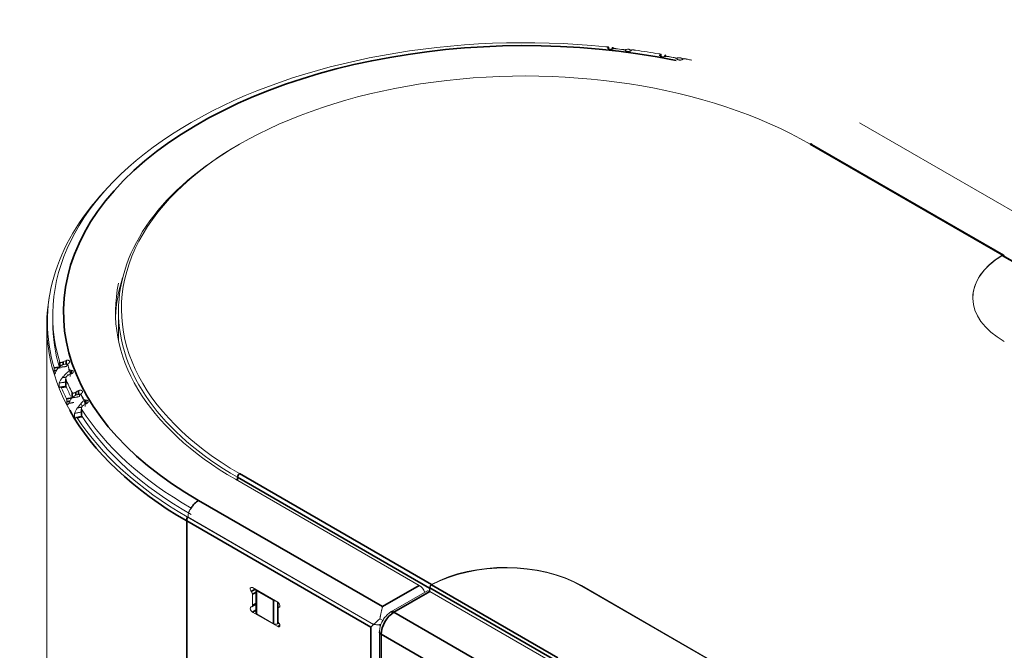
# Model space of a CAD drawing. Header units: millimetres. Extents: x 4 to 1188, y 1 to 840.
# Tile 295 of 299: x 979 to 1002, y 363 to 378. Entities that reach past the tile are written whole.
import ezdxf

# ---------------------------------------------------------------- set-up
doc = ezdxf.new("R2010")
doc.units = ezdxf.units.MM
doc.layers.add('1', color=7, linetype='Continuous')

msp = doc.modelspace()

# ---------------------------------------------------------------- linework, layer by layer
at = {"layer": '1', "color": 154, "linetype": 'Continuous', "lineweight": 35}
for p, q in [((992.6619, 377.7831), (992.6619, 377.7733)), ((992.6759, 377.7598), (992.6759, 377.7995)), ((993.9091, 377.6098), (993.9091, 377.5932)), ((993.9309, 377.5773), (993.9309, 377.625)), ((1002.0874, 372.8304), (997.5013, 375.4782)), ((1002.0881, 372.8183), (1005.1077, 371.0749)), ((979.5643, 370.1608), (979.5643, 370.2718)), ((979.6491, 370.2784), (979.6491, 370.2055)), ((979.7171, 370.2213), (979.7171, 370.3094)), ((979.7566, 370.1999), (979.7566, 370.1893)), ((979.7934, 370.0877), (979.7934, 370.0975)), ((979.8409, 370.0736), (979.8409, 369.99)), ((979.71, 369.8654), (979.71, 369.7085)), ((979.8604, 369.418), (979.8604, 369.5414)), ((979.9513, 369.5539), (979.9513, 369.4775)), ((980.0172, 369.498), (980.0172, 369.5893)), ((980.0785, 369.4831), (980.0785, 369.4761)), ((980.1354, 369.3771), (980.1354, 369.3838)), ((980.1887, 369.3633), (980.1887, 369.2718)), ((980.0861, 369.1473), (980.0861, 368.9905)), ((983.8642, 367.6048), (988.4503, 364.957)), ((983.8137, 367.4415), (983.8137, 367.5173)), ((988.3998, 364.8695), (983.8137, 367.5173)), ((982.8844, 366.9633), (987.2785, 364.4263)), ((982.6015, 366.4734), (986.9957, 363.9364)), ((982.6015, 366.4734), (982.6015, 282.1368)), ((984.1428, 364.7865), (984.2371, 364.8409)), ((984.2474, 364.7672), (984.1681, 364.7214)), ((984.2683, 364.2513), (984.2683, 364.8054)), ((987.2785, 364.4263), (988.1574, 364.9337)), ((987.5513, 364.2922), (988.4099, 364.7879)), ((988.4099, 364.8754), (991.4311, 363.1311)), ((988.451, 364.9449), (991.4715, 363.2011)), ((992.0364, 364.9162), (992.0364, 364.9279)), ((984.1681, 364.4569), (984.2474, 364.5026)), ((984.6724, 364.018), (984.6724, 364.5721)), ((984.7734, 364.018), (984.7734, 364.5313)), ((984.1681, 364.2975), (984.2474, 364.3433)), ((984.8179, 364.4181), (984.7994, 364.4074)), ((990.3797, 362.6592), (987.5513, 364.2922)), ((984.7742, 363.9476), (984.8247, 363.9768)), ((986.9957, 284.6728), (986.9957, 363.9364)), ((987.2482, 284.8188), (987.2482, 363.7673)), ((987.2482, 363.7673), (990.0767, 362.1343))]:
    msp.add_line(p, q, dxfattribs=at)
at = {"layer": '1', "color": 154, "linetype": 'Continuous', "lineweight": 13}
for p, q in [((992.6774, 377.8014), (992.6759, 377.7995)), ((992.6774, 377.7589), (992.6774, 377.8012)), ((993.9345, 377.5757), (993.9345, 377.6276)), ((1003.2104, 373.3729), (998.6811, 375.9879)), ((1002.1231, 372.8339), (997.537, 375.4817)), ((1002.0881, 372.83), (1002.0874, 372.8304)), ((1002.0881, 372.8183), (1002.0881, 372.83)), ((1005.125, 371.0843), (1002.116, 372.8215)), ((979.397, 371.3892), (979.397, 371.2324)), ((980.9685, 371.4832), (980.9685, 370.8999)), ((979.2542, 371.1391), (979.2542, 260.4023)), ((979.7552, 370.2088), (979.7552, 370.1936)), ((979.7652, 369.9555), (979.7566, 369.9794)), ((979.708, 369.8766), (979.708, 369.7182)), ((979.708, 369.7182), (979.71, 369.7085)), ((980.0749, 369.4969), (980.0749, 369.4826)), ((980.1038, 369.2185), (980.0785, 369.2627)), ((980.0817, 369.1647), (980.0817, 369.0047)), ((988.1574, 364.9337), (983.7632, 367.4707)), ((987.0661, 364.0027), (982.6133, 366.5735)), ((982.6311, 366.5771), (982.6311, 366.5667)), ((982.6311, 366.5667), (982.6314, 366.5631)), ((987.0661, 364.0027), (982.6314, 366.5631)), ((988.4503, 364.9454), (988.4503, 364.957)), ((988.4503, 364.957), (988.451, 364.9566)), ((988.451, 364.9449), (988.451, 364.9566)), ((984.7742, 364.5308), (984.1681, 364.8807)), ((984.1681, 364.7214), (984.1681, 364.4569)), ((984.2474, 364.8345), (984.2474, 364.2805)), ((984.2683, 364.8054), (984.6724, 364.5721)), ((988.3385, 364.795), (987.4799, 364.2992)), ((988.3998, 364.8695), (988.3998, 364.7931)), ((988.4099, 364.7879), (988.4099, 364.8754)), ((991.2383, 363.1549), (988.4099, 364.7879)), ((988.4503, 364.9454), (988.451, 364.9449)), ((1124.6896, 288.3405), (992.0364, 364.9279)), ((1124.6896, 288.3288), (992.0364, 364.9162)), ((984.1533, 364.4242), (984.2474, 364.4785)), ((984.1681, 364.2975), (984.7742, 363.9476)), ((984.2683, 364.2513), (984.6724, 364.018)), ((984.7742, 364.1069), (984.7742, 364.3715)), ((984.8204, 364.4223), (984.789, 364.4042)), ((984.7734, 364.018), (984.804, 364.0357)), ((987.2136, 364.1372), (987.2988, 364.088)), ((987.2064, 363.8256), (987.2064, 284.7938))]:
    msp.add_line(p, q, dxfattribs=at)
at = {"layer": '1', "color": 154, "linetype": 'Continuous', "lineweight": 35}
for centre, major_axis, start_param, end_param in [((990.6828, 371.4657), (-11.0286, 0), 4.3783002, 7.0685835), ((997.5013, 375.4198), (-0.0357, -0.0619), 3.1415927, 3.9269908), ((990.6828, 371.1391), (-11.4286, 0), 0.3110177, 0.7853982), ((983.8642, 367.5465), (0.0357, 0.0619), 0.7853982, 2.3561945), ((982.8844, 366.6367), (0.2, 0.3464), 0.7853982, 1.4836206), ((982.8844, 366.6367), (0.2, 0.3464), 2.0664428, 2.3561945), ((987.5513, 363.9422), (-0.2143, -0.3712), 3.9269908, 5.4977871), ((987.5513, 364.1755), (0.0714, -0.1237), 2.3561945, 3.1418872), ((987.3493, 363.8256), (-0.1429, 0), 0.0000982, 0.7853982)]:
    msp.add_ellipse(centre, major_axis=major_axis, ratio=0.5773503, start_param=start_param, end_param=end_param, dxfattribs=at)
at = {"layer": '1', "color": 154, "linetype": 'Continuous', "lineweight": 13}
for centre, major_axis, ratio, start_param, end_param in [((990.6828, 371.3892), (11.2857, 0), 0.5773503, 1.3984453, 3.3139437), ((990.6828, 371.452), (11.1429, 0), 0.5773503, 1.3546775, 1.3785873), ((993.1261, 377.3482), (0.052, 0.3966), 0.1808936, 5.8808116, 6.0380027), ((990.6828, 371.3892), (11.2857, 0), 0.5773503, 1.2832536, 1.3347403), ((990.6828, 371.5415), (-9.6429, 0), 0.5773503, 3.9269908, 7.0685835), ((990.6828, 371.452), (11.1429, 0), 0.5773503, 1.2394857, 1.2633955), ((990.6828, 371.3892), (11.2857, 0), 0.5773503, 1.2100244, 1.2195486), ((990.6828, 371.4832), (9.7143, 0), 0.5773503, 2.352562, 3.9269908), ((990.6828, 371.2324), (-11.4119, 0), 0.5773503, 5.7895799, 6.4509448), ((1003.9562, 371.8098), (-2.5714, 0), 0.5773503, 5.5255685, 7.0685835), ((1003.9562, 371.7981), (-2.5714, 0), 0.5773503, 5.5255685, 6.2831888), ((1002.0874, 372.7721), (0.0357, 0.0619), 0.5773503, 5.6396988, 7.0685835), ((1002.0874, 372.7721), (-0.0286, -0.0495), 0.5773503, 3.1415927, 3.9269908), ((990.6828, 371.2324), (9.7857, 0), 0.5773503, 2.9544225, 3.1209269), ((990.6828, 371.4657), (9.7857, 0), 0.5773503, 3.0189724, 3.9269908), ((990.6828, 371.1391), (-11.4286, 0), 0.5773503, 6.1727878, 6.594203), ((990.6828, 371.2324), (-11.2857, 0), 0.5773503, 6.2831714, 6.4555363), ((990.6828, 370.8999), (-9.7143, 0), 0.5773503, 0, 0.0227275), ((979.8424, 369.9678), (-0.3805, -0.1233), 0.8025634, 5.3304576, 5.7389283), ((990.6828, 371.452), (11.1429, 0), 0.5773503, 3.3338808, 3.3577906), ((979.9283, 369.7284), (0.3722, 0.1465), 0.7962061, 2.1397413, 2.548212), ((990.6828, 371.2324), (-11.4119, 0), 0.5773503, 0.2402393, 0.2829512), ((990.6828, 371.3892), (11.2857, 0), 0.5773503, 3.3776487, 3.4291354), ((990.6828, 371.2324), (-11.2857, 0), 0.5773503, 0.236056, 0.2758561), ((990.6828, 371.452), (11.1429, 0), 0.5773503, 3.4490726, 3.4729824), ((980.1474, 369.2562), (-0.3525, -0.189), 0.7799815, 5.1888707, 5.5973415), ((980.2804, 369.0241), (0.3415, 0.2083), 0.7701381, 2.0042167, 2.4126875), ((980.1532, 369.0047), (0.0714, 0), 0.5773503, 3.1415849, 3.4928404), ((990.6828, 371.3892), (11.2857, 0), 0.5773503, 3.4928404, 3.9269908), ((990.6828, 371.2324), (-11.2857, 0), 0.5773503, 0.3512478, 0.7853982), ((990.6828, 371.2324), (-11.4119, 0), 0.5773503, 0.355431, 0.7853982), ((982.8844, 366.6367), (0.2, 0.3464), 0.5773503, 1.4836206, 1.7493096), ((990.2181, 363.8781), (2.5714, 0), 0.5773503, 0.7853982, 2.3284131), ((990.2181, 363.8664), (2.5714, 0), 0.5773503, 0.7853982, 2.3284131), ((988.4503, 364.8987), (0.0357, 0.0619), 0.5773503, 0.7853982, 2.3561945), ((984.1681, 364.8224), (0.0357, -0.0619), 0.5773503, 2.3561945, 4.9741884), ((984.1176, 364.7506), (0.0357, -0.0619), 0.5773503, 0.7853982, 1.8325957), ((984.3188, 364.8345), (-0.0714, 0), 0.5773503, 0, 0.7853982), ((988.1574, 364.7587), (0.1071, -0.1856), 0.5773503, 1.2910228, 2.3561945), ((988.4099, 364.6712), (0.0714, -0.1237), 0.5773503, 2.3561945, 3.1415927), ((988.4503, 364.8987), (-0.0286, -0.0495), 0.5773503, 3.9269908, 5.4977871), ((984.7229, 364.6013), (-0.0714, 0), 0.5773503, 0.7853982, 1.5807856), ((984.7742, 364.4725), (0.0357, -0.0619), 0.5773503, 6.0213859, 8.6393798), ((984.1681, 364.3558), (0.0357, -0.0619), 0.5773503, 2.8797933, 5.4977871), ((984.1176, 364.486), (0.0357, -0.0619), 0.5773503, 6.0213859, 7.0685835), ((984.3188, 364.2805), (-0.0714, 0), 0.5773503, 0, 0.7853982), ((984.8247, 364.3423), (0.0357, -0.0619), 0.5773503, 2.8797933, 3.9269908), ((984.7229, 364.0472), (-0.0714, 0), 0.5773503, 0.7853982, 2.3561945), ((984.8247, 364.0778), (0.0357, -0.0619), 0.5773503, 3.9269908, 4.9741884), ((984.7742, 364.0059), (0.0357, -0.0619), 0.5773503, 5.4977871, 8.115781), ((987.1472, 364.1172), (0.2143, 0), 0.5773503, 4.3240875, 5.2032619), ((987.1472, 364.1172), (0.2143, 0), 0.5773503, 4.3240875, 4.6567185)]:
    msp.add_ellipse(centre, major_axis=major_axis, ratio=ratio, start_param=start_param, end_param=end_param, dxfattribs=at)
for points, knots in [([(992.6183, 377.8085), (992.6235, 377.808), (992.6285, 377.8075), (992.6356, 377.807), (992.638, 377.8068), (992.6425, 377.8065), (992.6467, 377.8062), (992.6506, 377.8059), (992.6534, 377.8057), (992.6543, 377.8057), (992.6561, 377.8056), (992.6569, 377.8055), (992.661, 377.8052), (992.6639, 377.805), (992.6676, 377.8046), (992.6688, 377.8045), (992.6708, 377.8042), (992.6717, 377.8041), (992.6742, 377.8036), (992.6755, 377.8032), (992.6763, 377.8027), (992.6764, 377.8027), (992.6765, 377.8026)], [0, 0, 0, 0, 0.1639949, 0.1639949, 0.2459924, 0.2459924, 0.3279899, 0.4099873, 0.4099873, 0.450986, 0.450986, 0.4919848, 0.4919848, 0.6559797, 0.6559797, 0.7379772, 0.7379772, 0.8199746, 0.8199746, 0.9839696, 0.9839696, 1, 1, 1, 1]), ([(992.6604, 377.778), (992.6604, 377.777), (992.6605, 377.776), (992.6611, 377.7742), (992.6614, 377.7734), (992.6621, 377.7719), (992.6626, 377.7711), (992.6641, 377.7688), (992.6655, 377.7672), (992.668, 377.7648), (992.6689, 377.764), (992.6708, 377.7625), (992.6719, 377.7617), (992.6752, 377.7595), (992.6776, 377.7581), (992.6817, 377.756), (992.6832, 377.7553), (992.6861, 377.754), (992.6876, 377.7534), (992.6923, 377.7517), (992.6957, 377.7506), (992.7009, 377.7492), (992.7027, 377.7488), (992.7064, 377.748), (992.7082, 377.7476), (992.7138, 377.7466), (992.7176, 377.7461), (992.7235, 377.7456), (992.7254, 377.7455), (992.7294, 377.7453), (992.7313, 377.7453), (992.7372, 377.7452), (992.7411, 377.7453), (992.7469, 377.7458), (992.7488, 377.746), (992.7526, 377.7464), (992.7545, 377.7466), (992.76, 377.7475), (992.7636, 377.7482), (992.7687, 377.7494), (992.7703, 377.7498), (992.7736, 377.7507), (992.7752, 377.7512), (992.7797, 377.7527), (992.7825, 377.7538), (992.7851, 377.755)], [0, 0, 0, 0, 0.0486707, 0.0486707, 0.0826467, 0.0826467, 0.1166228, 0.1166228, 0.1845749, 0.1845749, 0.2185509, 0.2185509, 0.252527, 0.252527, 0.3204791, 0.3204791, 0.3544551, 0.3544551, 0.3884312, 0.3884312, 0.4563832, 0.4563832, 0.4903593, 0.4903593, 0.5243353, 0.5243353, 0.5922874, 0.5922874, 0.6262635, 0.6262635, 0.6602395, 0.6602395, 0.7281916, 0.7281916, 0.7621677, 0.7621677, 0.7961437, 0.7961437, 0.8640958, 0.8640958, 0.8980719, 0.8980719, 0.9320479, 0.9320479, 1, 1, 1, 1]), ([(992.8113, 377.7669), (992.8078, 377.7703), (992.8045, 377.7734), (992.7981, 377.7789), (992.7951, 377.7814), (992.7868, 377.7878), (992.782, 377.7908), (992.7773, 377.7926), (992.7764, 377.7929), (992.7747, 377.7933), (992.7724, 377.7935), (992.7707, 377.7928), (992.7682, 377.7902), (992.7675, 377.7868), (992.7678, 377.7816)], [0, 0, 0, 0, 0.125, 0.125, 0.25, 0.25, 0.5, 0.5, 0.5625, 0.5625, 0.625, 0.75, 0.75, 1, 1, 1, 1]), ([(992.7851, 377.755), (992.7893, 377.7568), (992.794, 377.7583), (992.8005, 377.7597), (992.8018, 377.76), (992.8045, 377.7605), (992.8059, 377.7607), (992.8101, 377.7613), (992.8158, 377.7619), (992.8219, 377.7623), (992.8265, 377.7624), (992.8281, 377.7624), (992.8312, 377.7624), (992.8327, 377.7624), (992.8405, 377.7622), (992.8467, 377.7618), (992.853, 377.761)], [0, 0, 0, 0, 0.25, 0.25, 0.3125, 0.3125, 0.375, 0.375, 0.5, 0.625, 0.625, 0.6875, 0.6875, 0.75, 0.75, 1, 1, 1, 1]), ([(993.0303, 377.7398), (993.0365, 377.7391), (993.0424, 377.7381), (993.0508, 377.7362), (993.0536, 377.7355), (993.0587, 377.7339), (993.0612, 377.7331), (993.0658, 377.7314), (993.068, 377.7305), (993.072, 377.7285), (993.0758, 377.7264), (993.0788, 377.7242), (993.0815, 377.7218), (993.0827, 377.7206), (993.0837, 377.7193)], [0, 0, 0, 0, 0.25, 0.25, 0.375, 0.375, 0.5, 0.5, 0.625, 0.625, 0.75, 0.875, 0.875, 1, 1, 1, 1]), ([(993.194, 377.7306), (993.1892, 377.7364), (993.1828, 377.7406), (993.1712, 377.7449), (993.1669, 377.746), (993.1611, 377.747), (993.1599, 377.7472), (993.1575, 377.7475), (993.1563, 377.7476), (993.1526, 377.7479), (993.15, 377.7481), (993.1369, 377.7484), (993.1252, 377.7473), (993.1094, 377.7447), (993.1062, 377.7441), (993.0997, 377.7428), (993.0964, 377.7421), (993.0862, 377.7397), (993.0793, 377.7378), (993.0723, 377.7357)], [0, 0, 0, 0, 0.25, 0.25, 0.375, 0.375, 0.40625, 0.40625, 0.4375, 0.4375, 0.5, 0.5, 0.75, 0.75, 0.8125, 0.8125, 0.875, 0.875, 1, 1, 1, 1]), ([(993.0837, 377.7193), (993.0849, 377.7177), (993.0879, 377.7145), (993.0921, 377.7114), (993.0968, 377.7083), (993.0995, 377.7069), (993.1051, 377.7042), (993.1082, 377.703), (993.1131, 377.7013), (993.1148, 377.7007), (993.1182, 377.6997), (993.1199, 377.6992), (993.1253, 377.6979), (993.1289, 377.6972), (993.1347, 377.6963), (993.1366, 377.6961), (993.1405, 377.6956), (993.1424, 377.6955), (993.1482, 377.6951), (993.1522, 377.695), (993.1581, 377.695), (993.1601, 377.6951), (993.1639, 377.6953), (993.1659, 377.6954), (993.1716, 377.6959), (993.1753, 377.6964), (993.1807, 377.6973), (993.1825, 377.6977), (993.186, 377.6984), (993.1877, 377.6988), (993.1927, 377.7001), (993.1958, 377.701), (993.2002, 377.7025), (993.2016, 377.7031), (993.2043, 377.7042), (993.2056, 377.7047), (993.2092, 377.7064), (993.2114, 377.7076), (993.2143, 377.7094), (993.2152, 377.71), (993.2168, 377.7113), (993.2176, 377.7119), (993.2196, 377.7137), (993.2207, 377.715), (993.2214, 377.7162)], [0, 0, 0, 0, 0.0625, 0.125, 0.125, 0.1875, 0.1875, 0.25, 0.25, 0.28125, 0.28125, 0.3125, 0.3125, 0.375, 0.375, 0.40625, 0.40625, 0.4375, 0.4375, 0.5, 0.5, 0.53125, 0.53125, 0.5625, 0.5625, 0.625, 0.625, 0.65625, 0.65625, 0.6875, 0.6875, 0.75, 0.75, 0.78125, 0.78125, 0.8125, 0.8125, 0.875, 0.875, 0.90625, 0.90625, 0.9375, 0.9375, 1, 1, 1, 1]), ([(993.2355, 377.7326), (993.2365, 377.7332), (993.2378, 377.7338), (993.2413, 377.7344), (993.2435, 377.7346), (993.2472, 377.7347), (993.2486, 377.7346), (993.2515, 377.7345), (993.253, 377.7344), (993.2578, 377.7341), (993.2612, 377.7337), (993.267, 377.7329), (993.269, 377.7326), (993.2731, 377.732), (993.2774, 377.7314), (993.2819, 377.7307), (993.2854, 377.7301), (993.2865, 377.7299), (993.2889, 377.7295), (993.2902, 377.7293), (993.2963, 377.7283), (993.3013, 377.7275), (993.3091, 377.7263), (993.3118, 377.7259), (993.317, 377.7251), (993.3196, 377.7247), (993.3222, 377.7243)], [0, 0, 0, 0, 0.125, 0.125, 0.25, 0.25, 0.3125, 0.3125, 0.375, 0.375, 0.5, 0.5, 0.5625, 0.5625, 0.625, 0.6875, 0.6875, 0.71875, 0.71875, 0.75, 0.75, 0.875, 0.875, 0.9375, 0.9375, 1, 1, 1, 1]), ([(993.8834, 377.6375), (993.8884, 377.6367), (993.8932, 377.6359), (993.9, 377.6349), (993.9022, 377.6345), (993.9064, 377.6339), (993.9103, 377.6333), (993.9138, 377.6328), (993.9163, 377.6325), (993.9171, 377.6324), (993.9187, 377.6321), (993.9194, 377.632), (993.923, 377.6315), (993.9254, 377.6311), (993.9285, 377.6305), (993.9294, 377.6303), (993.9309, 377.6299), (993.9316, 377.6297), (993.9334, 377.6291), (993.9341, 377.6286), (993.9345, 377.6279), (993.9346, 377.6277), (993.9344, 377.6272), (993.9342, 377.6269), (993.9334, 377.6261), (993.9324, 377.6256), (993.9309, 377.625)], [0, 0, 0, 0, 0.125, 0.125, 0.1875, 0.1875, 0.25, 0.3125, 0.3125, 0.34375, 0.34375, 0.375, 0.375, 0.5, 0.5, 0.5625, 0.5625, 0.625, 0.625, 0.75, 0.75, 0.8125, 0.8125, 0.875, 0.875, 1, 1, 1, 1]), ([(993.9091, 377.6098), (993.9079, 377.6086), (993.9061, 377.6061), (993.9055, 377.6033), (993.9055, 377.601), (993.9056, 377.6002), (993.9059, 377.5987), (993.9061, 377.5979), (993.9071, 377.5955), (993.908, 377.5938), (993.9098, 377.5913), (993.9105, 377.5905), (993.9121, 377.5888), (993.9129, 377.588), (993.9157, 377.5855), (993.9178, 377.584), (993.9213, 377.5816), (993.9226, 377.5809), (993.9252, 377.5794), (993.9266, 377.5787), (993.9309, 377.5766), (993.9339, 377.5754), (993.9388, 377.5736), (993.9405, 377.5731), (993.944, 377.572), (993.9457, 377.5715), (993.9511, 377.5702), (993.9548, 377.5695), (993.9605, 377.5686), (993.9624, 377.5683), (993.9663, 377.5679), (993.9683, 377.5677), (993.9741, 377.5673), (993.978, 377.5671), (993.9839, 377.5672), (993.9859, 377.5672), (993.9898, 377.5674), (993.9917, 377.5675), (993.9974, 377.568), (994.0011, 377.5684), (994.0065, 377.5693), (994.0083, 377.5696), (994.0118, 377.5703), (994.0135, 377.5707), (994.0184, 377.5719), (994.0215, 377.5728), (994.0245, 377.5737)], [0, 0, 0, 0, 0.0625, 0.125, 0.125, 0.15625, 0.15625, 0.1875, 0.1875, 0.25, 0.25, 0.28125, 0.28125, 0.3125, 0.3125, 0.375, 0.375, 0.40625, 0.40625, 0.4375, 0.4375, 0.5, 0.5, 0.53125, 0.53125, 0.5625, 0.5625, 0.625, 0.625, 0.65625, 0.65625, 0.6875, 0.6875, 0.75, 0.75, 0.78125, 0.78125, 0.8125, 0.8125, 0.875, 0.875, 0.90625, 0.90625, 0.9375, 0.9375, 1, 1, 1, 1]), ([(994.0245, 377.5737), (994.0291, 377.5753), (994.0342, 377.5764), (994.0412, 377.5774), (994.0426, 377.5776), (994.0454, 377.5779), (994.0469, 377.578), (994.0513, 377.5784), (994.0573, 377.5786), (994.0635, 377.5785), (994.0682, 377.5783), (994.0697, 377.5782), (994.0729, 377.578), (994.0744, 377.5779), (994.0822, 377.5772), (994.0884, 377.5764), (994.0944, 377.5752)], [0, 0, 0, 0, 0.25, 0.25, 0.3125, 0.3125, 0.375, 0.375, 0.5, 0.625, 0.625, 0.6875, 0.6875, 0.75, 0.75, 1, 1, 1, 1]), ([(994.0544, 377.5838), (994.052, 377.5874), (994.0497, 377.5906), (994.0456, 377.5965), (994.0437, 377.5992), (994.0385, 377.606), (994.0359, 377.6093), (994.0336, 377.6114), (994.0333, 377.6117), (994.0327, 377.612), (994.0326, 377.6121), (994.0324, 377.6122)], [0, 0, 0, 0, 0.2090246, 0.2090246, 0.4180493, 0.4180493, 0.8360986, 0.8360986, 0.9406109, 0.9406109, 1, 1, 1, 1]), ([(994.2664, 377.5424), (994.2724, 377.5412), (994.278, 377.5398), (994.2859, 377.5374), (994.2884, 377.5365), (994.2931, 377.5347), (994.2953, 377.5337), (994.2994, 377.5317), (994.3013, 377.5306), (994.3049, 377.5284), (994.308, 377.5261), (994.3104, 377.5237), (994.3124, 377.5211), (994.3133, 377.5198), (994.3139, 377.5185)], [0, 0, 0, 0, 0.25, 0.25, 0.375, 0.375, 0.5, 0.5, 0.625, 0.625, 0.75, 0.875, 0.875, 1, 1, 1, 1]), ([(994.4478, 377.5217), (994.4415, 377.5278), (994.4337, 377.5325), (994.4197, 377.5377), (994.4147, 377.5391), (994.4079, 377.5405), (994.4066, 377.5407), (994.4038, 377.5412), (994.4023, 377.5414), (994.398, 377.542), (994.395, 377.5424), (994.3799, 377.5436), (994.3667, 377.5434), (994.3489, 377.5419), (994.3453, 377.5415), (994.338, 377.5406), (994.3342, 377.5401), (994.3229, 377.5385), (994.3152, 377.5371), (994.3074, 377.5355)], [0, 0, 0, 0, 0.25, 0.25, 0.375, 0.375, 0.40625, 0.40625, 0.4375, 0.4375, 0.5, 0.5, 0.75, 0.75, 0.8125, 0.8125, 0.875, 0.875, 1, 1, 1, 1]), ([(994.3139, 377.5185), (994.3147, 377.5168), (994.3169, 377.5134), (994.3203, 377.5101), (994.3243, 377.5067), (994.3265, 377.5052), (994.3315, 377.5021), (994.3343, 377.5007), (994.3388, 377.4986), (994.3403, 377.498), (994.3435, 377.4968), (994.3451, 377.4962), (994.3501, 377.4945), (994.3536, 377.4936), (994.3592, 377.4923), (994.361, 377.4919), (994.3648, 377.4913), (994.3667, 377.491), (994.3724, 377.4902), (994.3763, 377.4898), (994.3822, 377.4895), (994.3842, 377.4894), (994.3881, 377.4893), (994.3901, 377.4894), (994.3959, 377.4895), (994.3997, 377.4897), (994.4054, 377.4903), (994.4073, 377.4905), (994.4109, 377.491), (994.4127, 377.4913), (994.418, 377.4922), (994.4214, 377.4929), (994.4262, 377.4941), (994.4277, 377.4946), (994.4307, 377.4955), (994.4322, 377.4959), (994.4363, 377.4974), (994.4389, 377.4984), (994.4423, 377.5), (994.4434, 377.5006), (994.4454, 377.5017), (994.4464, 377.5022), (994.449, 377.5039), (994.4505, 377.5051), (994.4516, 377.5062)], [0, 0, 0, 0, 0.0625, 0.125, 0.125, 0.1875, 0.1875, 0.25, 0.25, 0.28125, 0.28125, 0.3125, 0.3125, 0.375, 0.375, 0.40625, 0.40625, 0.4375, 0.4375, 0.5, 0.5, 0.53125, 0.53125, 0.5625, 0.5625, 0.625, 0.625, 0.65625, 0.65625, 0.6875, 0.6875, 0.75, 0.75, 0.78125, 0.78125, 0.8125, 0.8125, 0.875, 0.875, 0.90625, 0.90625, 0.9375, 0.9375, 1, 1, 1, 1]), ([(994.4734, 377.5214), (994.4749, 377.522), (994.4768, 377.5224), (994.4812, 377.5228), (994.4838, 377.5228), (994.4882, 377.5226), (994.4898, 377.5225), (994.493, 377.5222), (994.4947, 377.522), (994.5, 377.5213), (994.5038, 377.5206), (994.51, 377.5195), (994.5121, 377.5191), (994.5165, 377.5182), (994.5209, 377.5172), (994.5256, 377.5162), (994.5292, 377.5154), (994.5304, 377.5151), (994.5328, 377.5146), (994.5341, 377.5143), (994.5403, 377.5129), (994.5454, 377.5117), (994.5531, 377.51), (994.5557, 377.5094), (994.5608, 377.5083), (994.5633, 377.5077), (994.5658, 377.5072)], [0, 0, 0, 0, 0.125, 0.125, 0.25, 0.25, 0.3125, 0.3125, 0.375, 0.375, 0.5, 0.5, 0.5625, 0.5625, 0.625, 0.6875, 0.6875, 0.71875, 0.71875, 0.75, 0.75, 0.875, 0.875, 0.9375, 0.9375, 1, 1, 1, 1]), ([(979.4311, 370.1322), (979.4322, 370.1285), (979.433, 370.1242), (979.4337, 370.1179), (979.4338, 370.1166), (979.434, 370.114), (979.4341, 370.1126), (979.4343, 370.1085), (979.4344, 370.1056), (979.4344, 370.1012), (979.4344, 370.0997), (979.4344, 370.0967), (979.4344, 370.0951), (979.4343, 370.0904), (979.434, 370.0841), (979.4336, 370.0777), (979.4333, 370.0729), (979.4332, 370.0713), (979.4329, 370.068), (979.4328, 370.0664), (979.4326, 370.0648)], [0, 0, 0, 0, 0.25, 0.25, 0.3125, 0.3125, 0.375, 0.375, 0.5, 0.5, 0.5625, 0.5625, 0.625, 0.625, 0.75, 0.875, 0.875, 0.9375, 0.9375, 1, 1, 1, 1]), ([(979.5412, 370.1452), (979.5547, 370.1586), (979.5694, 370.1701), (979.593, 370.1849), (979.6012, 370.1894), (979.6117, 370.1945), (979.6138, 370.1955), (979.618, 370.1975), (979.6202, 370.1984), (979.6266, 370.2011), (979.631, 370.2028), (979.6528, 370.2108), (979.6708, 370.2153), (979.6937, 370.219), (979.6984, 370.2196), (979.7076, 370.2207), (979.7123, 370.2212), (979.7264, 370.2222), (979.7358, 370.2226), (979.7453, 370.2226)], [0, 0, 0, 0, 0.25, 0.25, 0.375, 0.375, 0.40625, 0.40625, 0.4375, 0.4375, 0.5, 0.5, 0.75, 0.75, 0.8125, 0.8125, 0.875, 0.875, 1, 1, 1, 1]), ([(979.6491, 370.2784), (979.6445, 370.2759), (979.6399, 370.2736), (979.6309, 370.2694), (979.6264, 370.2675), (979.6197, 370.265), (979.6175, 370.2642), (979.6131, 370.2627), (979.6109, 370.2621), (979.6046, 370.2603), (979.6005, 370.2594), (979.5946, 370.2585), (979.5927, 370.2583), (979.589, 370.2581), (979.5854, 370.258), (979.5821, 370.2583), (979.5797, 370.2587), (979.5789, 370.2589), (979.5774, 370.2593), (979.5767, 370.2595), (979.5731, 370.2608), (979.5706, 370.2622), (979.5677, 370.2652), (979.5668, 370.2664), (979.5653, 370.2689), (979.5647, 370.2703), (979.5643, 370.2718)], [0, 0, 0, 0, 0.125, 0.125, 0.25, 0.25, 0.3125, 0.3125, 0.375, 0.375, 0.5, 0.5, 0.5625, 0.5625, 0.625, 0.6875, 0.6875, 0.71875, 0.71875, 0.75, 0.75, 0.875, 0.875, 0.9375, 0.9375, 1, 1, 1, 1]), ([(979.7791, 370.2459), (979.782, 370.2479), (979.7873, 370.2521), (979.7917, 370.2565), (979.7956, 370.2611), (979.7973, 370.2634), (979.8, 370.2681), (979.801, 370.2704), (979.8021, 370.274), (979.8024, 370.2752), (979.8028, 370.2775), (979.8029, 370.2787), (979.8031, 370.2822), (979.8028, 370.2845), (979.802, 370.2879), (979.8016, 370.289), (979.8007, 370.2912), (979.8002, 370.2923), (979.7984, 370.2955), (979.7969, 370.2975), (979.7942, 370.3004), (979.7933, 370.3013), (979.7912, 370.3031), (979.7901, 370.304), (979.7866, 370.3064), (979.784, 370.3079), (979.7798, 370.3099), (979.7783, 370.3105), (979.7753, 370.3117), (979.7737, 370.3122), (979.7689, 370.3135), (979.7655, 370.3143), (979.7602, 370.315), (979.7584, 370.3152), (979.7548, 370.3155), (979.7529, 370.3155), (979.7474, 370.3156), (979.7436, 370.3153), (979.7379, 370.3147), (979.736, 370.3144), (979.7321, 370.3137), (979.7302, 370.3133), (979.7245, 370.3119), (979.7208, 370.3108), (979.7171, 370.3094)], [0, 0, 0, 0, 0.0625, 0.125, 0.125, 0.1875, 0.1875, 0.25, 0.25, 0.28125, 0.28125, 0.3125, 0.3125, 0.375, 0.375, 0.40625, 0.40625, 0.4375, 0.4375, 0.5, 0.5, 0.53125, 0.53125, 0.5625, 0.5625, 0.625, 0.625, 0.65625, 0.65625, 0.6875, 0.6875, 0.75, 0.75, 0.78125, 0.78125, 0.8125, 0.8125, 0.875, 0.875, 0.90625, 0.90625, 0.9375, 0.9375, 1, 1, 1, 1]), ([(979.7566, 370.1999), (979.7554, 370.2034), (979.7549, 370.2072), (979.7555, 370.2132), (979.7559, 370.2152), (979.757, 370.2193), (979.7578, 370.2213), (979.7598, 370.2254), (979.761, 370.2274), (979.7637, 370.2314), (979.7668, 370.2353), (979.7705, 370.239), (979.7745, 370.2426), (979.7767, 370.2443), (979.7791, 370.2459)], [0, 0, 0, 0, 0.25, 0.25, 0.375, 0.375, 0.5, 0.5, 0.625, 0.625, 0.75, 0.875, 0.875, 1, 1, 1, 1]), ([(979.4326, 370.0648), (979.4323, 370.0609), (979.4321, 370.0571), (979.4319, 370.0513), (979.4319, 370.0494), (979.4319, 370.0455), (979.4319, 370.0436), (979.4321, 370.0379), (979.4324, 370.0343), (979.4329, 370.0291), (979.4331, 370.0274), (979.4335, 370.0241), (979.4337, 370.0224), (979.4345, 370.0177), (979.435, 370.0148), (979.4359, 370.0108), (979.4362, 370.0095), (979.4369, 370.0069), (979.4372, 370.0057), (979.4382, 370.0022), (979.4389, 370), (979.44, 369.9972), (979.4403, 369.9963), (979.4411, 369.9947), (979.4415, 369.994), (979.4427, 369.9921), (979.4435, 369.9913), (979.4447, 369.9906), (979.4452, 369.9905), (979.446, 369.9904), (979.4465, 369.9904), (979.4478, 369.9909), (979.4487, 369.9915), (979.4501, 369.9929), (979.4505, 369.9934), (979.4515, 369.9946), (979.452, 369.9953), (979.4534, 369.9974), (979.4544, 369.9991), (979.4565, 370.0026), (979.4575, 370.0046), (979.4597, 370.0088), (979.4608, 370.011), (979.4632, 370.0155), (979.4644, 370.0179), (979.4656, 370.0204)], [0, 0, 0, 0, 0.0625, 0.0625, 0.09375, 0.09375, 0.125, 0.125, 0.1875, 0.1875, 0.21875, 0.21875, 0.25, 0.25, 0.3125, 0.3125, 0.34375, 0.34375, 0.375, 0.375, 0.4375, 0.4375, 0.46875, 0.46875, 0.5, 0.5, 0.5625, 0.5625, 0.59375, 0.59375, 0.625, 0.625, 0.6875, 0.6875, 0.71875, 0.71875, 0.75, 0.75, 0.8125, 0.8125, 0.875, 0.875, 0.9375, 0.9375, 1, 1, 1, 1]), ([(979.7993, 370.072), (979.792, 370.0658), (979.7847, 370.0595), (979.7701, 370.0467), (979.7628, 370.0401), (979.7409, 370.02), (979.7264, 370.006), (979.7081, 369.9876), (979.7045, 369.9839), (979.6972, 369.9764), (979.6864, 369.9651), (979.6759, 369.9537), (979.6553, 369.9307), (979.6421, 369.9151), (979.6295, 369.8991)], [0, 0, 0, 0, 0.125, 0.125, 0.25, 0.25, 0.5, 0.5, 0.5625, 0.5625, 0.625, 0.75, 0.75, 1, 1, 1, 1]), ([(979.71, 369.8654), (979.7088, 369.8684), (979.7081, 369.8717), (979.708, 369.8773), (979.7081, 369.8793), (979.7086, 369.8833), (979.7093, 369.8874), (979.7105, 369.8917), (979.7116, 369.8949), (979.712, 369.896), (979.7128, 369.8981), (979.7133, 369.8992), (979.7156, 369.9046), (979.7178, 369.9089), (979.7218, 369.9152), (979.7232, 369.9173), (979.7261, 369.9214), (979.7277, 369.9235), (979.7325, 369.9294), (979.736, 369.9332), (979.7417, 369.9386), (979.7437, 369.9404), (979.7477, 369.9437), (979.7497, 369.9454), (979.756, 369.95), (979.7604, 369.9528), (979.765, 369.9554)], [0, 0, 0, 0, 0.125, 0.125, 0.1875, 0.1875, 0.25, 0.3125, 0.3125, 0.34375, 0.34375, 0.375, 0.375, 0.5, 0.5, 0.5625, 0.5625, 0.625, 0.625, 0.75, 0.75, 0.8125, 0.8125, 0.875, 0.875, 1, 1, 1, 1]), ([(979.8409, 370.0736), (979.8349, 370.0738), (979.8294, 370.0745), (979.8229, 370.076), (979.8216, 370.0763), (979.8191, 370.077), (979.8179, 370.0773), (979.8144, 370.0785), (979.8099, 370.0803), (979.8061, 370.0825), (979.8034, 370.0844), (979.8026, 370.085), (979.801, 370.0864), (979.8002, 370.0871), (979.7967, 370.0906), (979.7947, 370.0939), (979.7934, 370.0975)], [0, 0, 0, 0, 0.25, 0.25, 0.3125, 0.3125, 0.375, 0.375, 0.5, 0.625, 0.625, 0.6875, 0.6875, 0.75, 0.75, 1, 1, 1, 1]), ([(979.8329, 369.9863), (979.8367, 369.9877), (979.8439, 369.9907), (979.8508, 369.9941), (979.8558, 369.9968), (979.8575, 369.9978), (979.8606, 369.9997), (979.8622, 370.0006), (979.8666, 370.0036), (979.8694, 370.0057), (979.8733, 370.0089), (979.8745, 370.01), (979.8769, 370.0122), (979.878, 370.0134), (979.8811, 370.0167), (979.8829, 370.019), (979.8851, 370.0226), (979.8858, 370.0238), (979.887, 370.0261), (979.8876, 370.0273), (979.8889, 370.0309), (979.8895, 370.0332), (979.8899, 370.0368), (979.8899, 370.038), (979.8899, 370.0403), (979.8897, 370.0415), (979.8892, 370.0449), (979.8884, 370.0472), (979.8869, 370.0504), (979.8863, 370.0515), (979.885, 370.0536), (979.8842, 370.0546), (979.8818, 370.0576), (979.8799, 370.0595), (979.8766, 370.0621), (979.8754, 370.063), (979.8729, 370.0646), (979.8716, 370.0653), (979.8676, 370.0675), (979.8647, 370.0687), (979.86, 370.0703), (979.8584, 370.0708), (979.8551, 370.0716), (979.8534, 370.072), (979.8482, 370.073), (979.8446, 370.0734), (979.8409, 370.0736)], [0, 0, 0, 0, 0.0625, 0.125, 0.125, 0.15625, 0.15625, 0.1875, 0.1875, 0.25, 0.25, 0.28125, 0.28125, 0.3125, 0.3125, 0.375, 0.375, 0.40625, 0.40625, 0.4375, 0.4375, 0.5, 0.5, 0.53125, 0.53125, 0.5625, 0.5625, 0.625, 0.625, 0.65625, 0.65625, 0.6875, 0.6875, 0.75, 0.75, 0.78125, 0.78125, 0.8125, 0.8125, 0.875, 0.875, 0.90625, 0.90625, 0.9375, 0.9375, 1, 1, 1, 1]), ([(979.5545, 369.7727), (979.5525, 369.7658), (979.551, 369.7587), (979.5492, 369.7478), (979.5487, 369.7441), (979.5482, 369.7384), (979.548, 369.7364), (979.5478, 369.7325), (979.5477, 369.7306), (979.5475, 369.7247), (979.5476, 369.7208), (979.5478, 369.715), (979.5479, 369.7131), (979.5482, 369.7093), (979.5487, 369.7037), (979.5495, 369.6985), (979.5504, 369.6935), (979.5507, 369.6918), (979.5514, 369.6887), (979.5518, 369.6872), (979.5529, 369.6829), (979.5537, 369.6802), (979.555, 369.6764), (979.5554, 369.6752), (979.5563, 369.6729), (979.5567, 369.6717), (979.5581, 369.6686), (979.559, 369.6667), (979.5604, 369.6644), (979.5609, 369.6637), (979.5619, 369.6626), (979.5634, 369.6611), (979.5649, 369.6605), (979.5665, 369.6605), (979.567, 369.6606), (979.568, 369.661), (979.5691, 369.6616), (979.5701, 369.6624), (979.5712, 369.6635), (979.5717, 369.664), (979.5733, 369.666), (979.5744, 369.6675), (979.5755, 369.6692)], [0, 0, 0, 0, 0.125, 0.125, 0.1875, 0.1875, 0.21875, 0.21875, 0.25, 0.25, 0.3125, 0.3125, 0.34375, 0.34375, 0.375, 0.4375, 0.4375, 0.46875, 0.46875, 0.5, 0.5, 0.5625, 0.5625, 0.59375, 0.59375, 0.625, 0.625, 0.6875, 0.6875, 0.71875, 0.71875, 0.75, 0.8125, 0.8125, 0.84375, 0.84375, 0.875, 0.90625, 0.90625, 0.9375, 0.9375, 1, 1, 1, 1]), ([(979.5755, 369.6692), (979.5773, 369.672), (979.5792, 369.674), (979.5818, 369.6755), (979.5823, 369.6758), (979.5833, 369.6762), (979.5839, 369.6764), (979.5854, 369.6767), (979.5875, 369.6768), (979.5896, 369.676), (979.5911, 369.6751), (979.5916, 369.6747), (979.5926, 369.6739), (979.5931, 369.6735), (979.5954, 369.671), (979.5971, 369.6682), (979.5986, 369.6647)], [0, 0, 0, 0, 0.25, 0.25, 0.3125, 0.3125, 0.375, 0.375, 0.5, 0.625, 0.625, 0.6875, 0.6875, 0.75, 0.75, 1, 1, 1, 1]), ([(979.8547, 369.4138), (979.8681, 369.4281), (979.8827, 369.4406), (979.9065, 369.457), (979.9147, 369.4621), (979.9253, 369.4679), (979.9274, 369.469), (979.9318, 369.4712), (979.9339, 369.4723), (979.9405, 369.4755), (979.9449, 369.4775), (979.9672, 369.4869), (979.9856, 369.4926), (980.0092, 369.4979), (980.014, 369.4988), (980.0236, 369.5005), (980.0284, 369.5013), (980.0429, 369.5033), (980.0527, 369.5043), (980.0625, 369.5049)], [0, 0, 0, 0, 0.25, 0.25, 0.375, 0.375, 0.40625, 0.40625, 0.4375, 0.4375, 0.5, 0.5, 0.75, 0.75, 0.8125, 0.8125, 0.875, 0.875, 1, 1, 1, 1]), ([(979.9513, 369.5539), (979.9469, 369.551), (979.9424, 369.5484), (979.9334, 369.5436), (979.9289, 369.5414), (979.9221, 369.5385), (979.9198, 369.5375), (979.9153, 369.5358), (979.9131, 369.535), (979.9065, 369.5328), (979.9022, 369.5316), (979.896, 369.5303), (979.8939, 369.53), (979.8899, 369.5295), (979.8859, 369.5292), (979.8823, 369.5293), (979.8796, 369.5295), (979.8787, 369.5296), (979.877, 369.5299), (979.8761, 369.53), (979.872, 369.531), (979.869, 369.5323), (979.8652, 369.5351), (979.8641, 369.5362), (979.862, 369.5386), (979.8612, 369.5399), (979.8604, 369.5414)], [0, 0, 0, 0, 0.125, 0.125, 0.25, 0.25, 0.3125, 0.3125, 0.375, 0.375, 0.5, 0.5, 0.5625, 0.5625, 0.625, 0.6875, 0.6875, 0.71875, 0.71875, 0.75, 0.75, 0.875, 0.875, 0.9375, 0.9375, 1, 1, 1, 1]), ([(980.093, 369.5304), (980.0956, 369.5326), (980.1002, 369.5371), (980.1039, 369.5418), (980.107, 369.5466), (980.1082, 369.549), (980.11, 369.5538), (980.1106, 369.5562), (980.111, 369.5598), (980.1111, 369.5611), (980.111, 369.5634), (980.1109, 369.5646), (980.1104, 369.5681), (980.1097, 369.5703), (980.1082, 369.5737), (980.1076, 369.5748), (980.1063, 369.5769), (980.1056, 369.5779), (980.1031, 369.5809), (980.1013, 369.5829), (980.098, 369.5856), (980.0968, 369.5864), (980.0944, 369.5881), (980.0931, 369.5888), (980.0891, 369.591), (980.0862, 369.5924), (980.0815, 369.594), (980.0799, 369.5946), (980.0766, 369.5955), (980.0749, 369.5959), (980.0697, 369.5969), (980.0662, 369.5974), (980.0606, 369.5978), (980.0587, 369.5978), (980.0549, 369.5979), (980.0531, 369.5978), (980.0474, 369.5975), (980.0435, 369.597), (980.0378, 369.5959), (980.0358, 369.5955), (980.032, 369.5946), (980.0301, 369.5941), (980.0245, 369.5923), (980.0208, 369.5909), (980.0172, 369.5893)], [0, 0, 0, 0, 0.0625, 0.125, 0.125, 0.1875, 0.1875, 0.25, 0.25, 0.28125, 0.28125, 0.3125, 0.3125, 0.375, 0.375, 0.40625, 0.40625, 0.4375, 0.4375, 0.5, 0.5, 0.53125, 0.53125, 0.5625, 0.5625, 0.625, 0.625, 0.65625, 0.65625, 0.6875, 0.6875, 0.75, 0.75, 0.78125, 0.78125, 0.8125, 0.8125, 0.875, 0.875, 0.90625, 0.90625, 0.9375, 0.9375, 1, 1, 1, 1]), ([(980.0785, 369.4831), (980.0765, 369.4866), (980.0753, 369.4903), (980.0748, 369.4963), (980.0748, 369.4983), (980.0753, 369.5025), (980.0758, 369.5045), (980.077, 369.5087), (980.0779, 369.5108), (980.0799, 369.515), (980.0824, 369.519), (980.0855, 369.523), (980.089, 369.5268), (980.0909, 369.5286), (980.093, 369.5304)], [0, 0, 0, 0, 0.25, 0.25, 0.375, 0.375, 0.5, 0.5, 0.625, 0.625, 0.75, 0.875, 0.875, 1, 1, 1, 1]), ([(979.7247, 369.3929), (979.7265, 369.3893), (979.728, 369.385), (979.7296, 369.3788), (979.7299, 369.3775), (979.7305, 369.3749), (979.7307, 369.3735), (979.7314, 369.3694), (979.7319, 369.3666), (979.7324, 369.3622), (979.7325, 369.3607), (979.7328, 369.3577), (979.7329, 369.3561), (979.7333, 369.3515), (979.7336, 369.3452), (979.7337, 369.3388), (979.7337, 369.3339), (979.7336, 369.3323), (979.7336, 369.329), (979.7336, 369.3274), (979.7335, 369.3258)], [0, 0, 0, 0, 0.25, 0.25, 0.3125, 0.3125, 0.375, 0.375, 0.5, 0.5, 0.5625, 0.5625, 0.625, 0.625, 0.75, 0.875, 0.875, 0.9375, 0.9375, 1, 1, 1, 1]), ([(979.7335, 369.3258), (979.7334, 369.3219), (979.7334, 369.318), (979.7337, 369.3123), (979.7338, 369.3103), (979.7341, 369.3065), (979.7343, 369.3046), (979.735, 369.299), (979.7356, 369.2954), (979.7367, 369.2902), (979.7371, 369.2885), (979.7379, 369.2852), (979.7383, 369.2836), (979.7397, 369.279), (979.7407, 369.2761), (979.7422, 369.2722), (979.7427, 369.2709), (979.7438, 369.2684), (979.7444, 369.2672), (979.746, 369.2638), (979.7471, 369.2616), (979.7488, 369.2589), (979.7494, 369.2581), (979.7506, 369.2566), (979.7512, 369.2559), (979.753, 369.2541), (979.7542, 369.2533), (979.7561, 369.2527), (979.7567, 369.2526), (979.7579, 369.2526), (979.7585, 369.2527), (979.7603, 369.2533), (979.7615, 369.254), (979.7633, 369.2555), (979.7639, 369.256), (979.7651, 369.2573), (979.7657, 369.258), (979.7675, 369.2602), (979.7687, 369.2619), (979.7711, 369.2657), (979.7723, 369.2677), (979.7748, 369.272), (979.776, 369.2743), (979.7786, 369.2791), (979.7799, 369.2815), (979.7812, 369.2841)], [0, 0, 0, 0, 0.0625, 0.0625, 0.09375, 0.09375, 0.125, 0.125, 0.1875, 0.1875, 0.21875, 0.21875, 0.25, 0.25, 0.3125, 0.3125, 0.34375, 0.34375, 0.375, 0.375, 0.4375, 0.4375, 0.46875, 0.46875, 0.5, 0.5, 0.5625, 0.5625, 0.59375, 0.59375, 0.625, 0.625, 0.6875, 0.6875, 0.71875, 0.71875, 0.75, 0.75, 0.8125, 0.8125, 0.875, 0.875, 0.9375, 0.9375, 1, 1, 1, 1]), ([(980.1462, 369.3589), (980.1397, 369.3523), (980.1332, 369.3456), (980.1203, 369.3318), (980.1138, 369.3248), (980.0942, 369.3032), (980.081, 369.2883), (980.0644, 369.2688), (980.0611, 369.2648), (980.0544, 369.2569), (980.0445, 369.2449), (980.0348, 369.2329), (980.0157, 369.2085), (980.0033, 369.1921), (979.9914, 369.1753)], [0, 0, 0, 0, 0.125, 0.125, 0.25, 0.25, 0.5, 0.5, 0.5625, 0.5625, 0.625, 0.75, 0.75, 1, 1, 1, 1]), ([(980.0861, 369.1473), (980.0843, 369.1502), (980.0831, 369.1535), (980.082, 369.1591), (980.0818, 369.1611), (980.0817, 369.1651), (980.0819, 369.1692), (980.0825, 369.1735), (980.0832, 369.1768), (980.0834, 369.1779), (980.084, 369.1801), (980.0843, 369.1812), (980.086, 369.1867), (980.0878, 369.1911), (980.091, 369.1977), (980.0922, 369.1999), (980.0947, 369.2042), (980.096, 369.2063), (980.1003, 369.2126), (980.1035, 369.2166), (980.1087, 369.2224), (980.1105, 369.2243), (980.1142, 369.2279), (980.1161, 369.2296), (980.1221, 369.2347), (980.1263, 369.2378), (980.1307, 369.2406)], [0, 0, 0, 0, 0.125, 0.125, 0.1875, 0.1875, 0.25, 0.3125, 0.3125, 0.34375, 0.34375, 0.375, 0.375, 0.5, 0.5, 0.5625, 0.5625, 0.625, 0.625, 0.75, 0.75, 0.8125, 0.8125, 0.875, 0.875, 1, 1, 1, 1]), ([(980.1887, 369.3633), (980.1826, 369.3632), (980.1767, 369.3635), (980.1698, 369.3645), (980.1684, 369.3647), (980.1657, 369.3652), (980.1644, 369.3655), (980.1605, 369.3664), (980.1557, 369.3679), (980.1513, 369.3699), (980.1482, 369.3715), (980.1472, 369.3721), (980.1453, 369.3733), (980.1444, 369.374), (980.1401, 369.3773), (980.1374, 369.3803), (980.1354, 369.3838)], [0, 0, 0, 0, 0.25, 0.25, 0.3125, 0.3125, 0.375, 0.375, 0.5, 0.625, 0.625, 0.6875, 0.6875, 0.75, 0.75, 1, 1, 1, 1]), ([(980.1966, 369.2761), (980.2002, 369.2777), (980.2072, 369.2811), (980.2137, 369.285), (980.2183, 369.288), (980.2198, 369.2891), (980.2227, 369.2912), (980.2241, 369.2923), (980.2281, 369.2955), (980.2306, 369.2978), (980.2339, 369.3012), (980.235, 369.3024), (980.237, 369.3048), (980.2379, 369.306), (980.2404, 369.3095), (980.2418, 369.3119), (980.2434, 369.3156), (980.2439, 369.3168), (980.2446, 369.3193), (980.2449, 369.3205), (980.2456, 369.3241), (980.2457, 369.3265), (980.2455, 369.33), (980.2453, 369.3312), (980.2448, 369.3336), (980.2444, 369.3347), (980.2432, 369.3381), (980.242, 369.3403), (980.2398, 369.3434), (980.239, 369.3444), (980.2373, 369.3464), (980.2363, 369.3474), (980.2333, 369.3502), (980.231, 369.3519), (980.2272, 369.3543), (980.2258, 369.3551), (980.223, 369.3565), (980.2215, 369.3572), (980.217, 369.359), (980.2139, 369.3601), (980.2088, 369.3613), (980.2071, 369.3617), (980.2035, 369.3623), (980.2017, 369.3626), (980.1963, 369.3632), (980.1925, 369.3634), (980.1887, 369.3633)], [0, 0, 0, 0, 0.0625, 0.125, 0.125, 0.15625, 0.15625, 0.1875, 0.1875, 0.25, 0.25, 0.28125, 0.28125, 0.3125, 0.3125, 0.375, 0.375, 0.40625, 0.40625, 0.4375, 0.4375, 0.5, 0.5, 0.53125, 0.53125, 0.5625, 0.5625, 0.625, 0.625, 0.65625, 0.65625, 0.6875, 0.6875, 0.75, 0.75, 0.78125, 0.78125, 0.8125, 0.8125, 0.875, 0.875, 0.90625, 0.90625, 0.9375, 0.9375, 1, 1, 1, 1]), ([(979.9188, 369.0439), (979.917, 369.0369), (979.9157, 369.0297), (979.9144, 369.0187), (979.9141, 369.0149), (979.9138, 369.0092), (979.9138, 369.0073), (979.9138, 369.0034), (979.9138, 369.0014), (979.914, 368.9955), (979.9143, 368.9917), (979.915, 368.9859), (979.9153, 368.984), (979.9159, 368.9802), (979.917, 368.9747), (979.9183, 368.9695), (979.9198, 368.9646), (979.9204, 368.963), (979.9215, 368.9599), (979.922, 368.9584), (979.9238, 368.9542), (979.925, 368.9516), (979.9269, 368.9479), (979.9276, 368.9467), (979.9289, 368.9445), (979.9295, 368.9434), (979.9315, 368.9403), (979.9328, 368.9385), (979.9349, 368.9364), (979.9356, 368.9357), (979.937, 368.9346), (979.9391, 368.9333), (979.9412, 368.9328), (979.9433, 368.933), (979.9439, 368.9331), (979.9453, 368.9336), (979.9467, 368.9342), (979.948, 368.9351), (979.9493, 368.9362), (979.95, 368.9369), (979.952, 368.9389), (979.9533, 368.9405), (979.9546, 368.9423)], [0, 0, 0, 0, 0.125, 0.125, 0.1875, 0.1875, 0.21875, 0.21875, 0.25, 0.25, 0.3125, 0.3125, 0.34375, 0.34375, 0.375, 0.4375, 0.4375, 0.46875, 0.46875, 0.5, 0.5, 0.5625, 0.5625, 0.59375, 0.59375, 0.625, 0.625, 0.6875, 0.6875, 0.71875, 0.71875, 0.75, 0.8125, 0.8125, 0.84375, 0.84375, 0.875, 0.90625, 0.90625, 0.9375, 0.9375, 1, 1, 1, 1]), ([(979.9546, 368.9423), (979.9567, 368.9452), (979.959, 368.9474), (979.9621, 368.9491), (979.9627, 368.9494), (979.964, 368.9499), (979.9646, 368.9501), (979.9666, 368.9506), (979.9692, 368.9507), (979.9719, 368.9501), (979.9738, 368.9494), (979.9745, 368.949), (979.9758, 368.9483), (979.9764, 368.9479), (979.9796, 368.9456), (979.9819, 368.943), (979.9841, 368.9396)], [0, 0, 0, 0, 0.25, 0.25, 0.3125, 0.3125, 0.375, 0.375, 0.5, 0.625, 0.625, 0.6875, 0.6875, 0.75, 0.75, 1, 1, 1, 1]), ([(982.652, 366.6888), (982.6476, 366.6789), (982.6441, 366.6688), (982.6384, 366.6482), (982.6363, 366.6378), (982.6339, 366.6218), (982.6332, 366.6165), (982.6322, 366.6058), (982.6318, 366.6005), (982.631, 366.5844), (982.631, 366.5737), (982.6314, 366.5631)], [0, 0, 0, 0, 0.25, 0.25, 0.5, 0.5, 0.625, 0.625, 0.75, 0.75, 1, 1, 1, 1]), ([(987.4799, 364.2992), (987.4444, 364.2781), (987.3719, 364.2222), (987.2775, 364.098), (987.2186, 363.9552), (987.2069, 363.8655), (987.2064, 363.8256)], [0, 0, 0, 0, 0.2255719, 0.5028715, 0.7814754, 1, 1, 1, 1]), ([(987.2136, 364.1372), (987.2172, 364.1518), (987.2205, 364.1662), (987.2253, 364.1875), (987.2269, 364.1946), (987.23, 364.2086), (987.2315, 364.2155), (987.2359, 364.2361), (987.2387, 364.2493), (987.2442, 364.2751), (987.2468, 364.2876), (987.2519, 364.3118), (987.2545, 364.3236), (987.2576, 364.3379), (987.2582, 364.3407), (987.2594, 364.3463), (987.26, 364.3491), (987.2619, 364.3574), (987.2631, 364.3628), (987.2667, 364.3787), (987.2691, 364.3888), (987.2726, 364.4034), (987.2744, 364.4105), (987.2765, 364.4185), (987.2774, 364.4219), (987.278, 364.4241), (987.2783, 364.4252), (987.2785, 364.4263)], [0, 0, 0, 0, 0.125, 0.125, 0.1875, 0.1875, 0.25, 0.25, 0.375, 0.375, 0.5, 0.5, 0.625, 0.625, 0.65625, 0.65625, 0.6875, 0.6875, 0.75, 0.75, 0.875, 0.875, 0.9375, 0.96875, 0.984375, 0.984375, 1, 1, 1, 1]), ([(987.0661, 364.0027), (987.0768, 364.0124), (987.088, 364.0225), (987.1111, 364.0432), (987.123, 364.0539), (987.1477, 364.0762), (987.1604, 364.0877), (987.1769, 364.1029), (987.1802, 364.1059), (987.1869, 364.1121), (987.1902, 364.1152), (987.2002, 364.1245), (987.2069, 364.1308), (987.2136, 364.1372)], [0, 0, 0, 0, 0.25, 0.25, 0.5, 0.5, 0.75, 0.75, 0.8125, 0.8125, 0.875, 0.875, 1, 1, 1, 1]), ([(987.0661, 364.0027), (987.0526, 363.9904), (987.04, 363.9789), (987.0224, 363.9623), (987.0168, 363.957), (987.0086, 363.9491), (987.0046, 363.9452), (987.0008, 363.9414), (986.9982, 363.9389), (986.9969, 363.9376), (986.9957, 363.9364)], [0, 0, 0, 0, 0.5, 0.5, 0.75, 0.75, 0.875, 0.9375, 0.9375, 1, 1, 1, 1]), ([(987.2381, 363.9801), (987.2346, 363.9807), (987.2311, 363.9813), (987.224, 363.9826), (987.2205, 363.9832), (987.2134, 363.9844), (987.2098, 363.985), (987.1988, 363.9867), (987.1913, 363.9879), (987.1797, 363.9896), (987.1758, 363.9901), (987.1678, 363.9911), (987.1638, 363.9915), (987.1517, 363.9928), (987.1436, 363.9934), (987.1353, 363.9937)], [0, 0, 0, 0, 0.1154356, 0.1154356, 0.2260062, 0.2260062, 0.3365767, 0.3365767, 0.5577178, 0.5577178, 0.6682884, 0.6682884, 0.7788589, 0.7788589, 1, 1, 1, 1])]:
    msp.add_open_spline(points, degree=3, knots=knots, dxfattribs=at)
for points, degree in [([(992.6759, 377.7995), (992.6737, 377.7979), (992.6691, 377.7935), (992.6643, 377.787), (992.6619, 377.7831)], 3), ([(992.7707, 377.7908), (992.7566, 377.7473)], 1), ([(992.853, 377.761), (992.9121, 377.7541), (992.9712, 377.747), (993.0303, 377.7398)], 3), ([(993.2214, 377.7162), (993.2239, 377.7201), (993.2286, 377.7266), (993.2332, 377.731), (993.2355, 377.7326)], 3), ([(993.9309, 377.625), (993.9274, 377.6236), (993.9203, 377.6196), (993.9129, 377.6135), (993.9091, 377.6098)], 3), ([(994.0317, 377.611), (994.0095, 377.5699)], 1), ([(994.0944, 377.5752), (994.1517, 377.5644), (994.209, 377.5534), (994.2664, 377.5424)], 3), ([(994.4516, 377.5062), (994.4554, 377.5099), (994.4628, 377.5161), (994.4699, 377.52), (994.4734, 377.5214)], 3), ([(979.7301, 370.1656), (979.5412, 370.1452)], 1), ([(979.7171, 370.3094), (979.7053, 370.3051), (979.6822, 370.2956), (979.66, 370.2844), (979.6491, 370.2784)], 3), ([(979.7453, 370.2226), (979.7363, 370.2308), (979.7314, 370.2118), (979.7301, 370.1656)], 3), ([(979.7934, 370.0975), (979.7811, 370.1317), (979.7689, 370.1658), (979.7566, 370.1999)], 3), ([(979.7189, 369.9109), (979.6295, 369.8991)], 1), ([(979.765, 369.9554), (979.7759, 369.9614), (979.7981, 369.9725), (979.8212, 369.982), (979.8329, 369.9863)], 3), ([(979.8168, 369.9237), (979.815, 369.9788), (979.809, 370.0282), (979.7993, 370.072)], 3), ([(979.7071, 369.7927), (979.5545, 369.7727)], 1), ([(979.7164, 369.6948), (979.6506, 369.6857), (979.5849, 369.6766)], 2), ([(980.0382, 369.4466), (979.8547, 369.4138)], 1), ([(980.0172, 369.5893), (980.0058, 369.5842), (979.9834, 369.5732), (979.9619, 369.5606), (979.9513, 369.5539)], 3), ([(980.0138, 369.4969), (979.985, 369.4917)], 1), ([(980.0625, 369.5049), (980.0483, 369.5123), (980.0404, 369.4929), (980.0382, 369.4466)], 3), ([(980.1354, 369.3838), (980.1164, 369.417), (980.0974, 369.4501), (980.0785, 369.4831)], 3), ([(979.9035, 369.3059), (979.7812, 369.2841)], 1), ([(980.0905, 369.1954), (979.9914, 369.1753)], 1), ([(980.1307, 369.2406), (980.1413, 369.2474), (980.1629, 369.26), (980.1852, 369.271), (980.1966, 369.2761)], 3), ([(980.1726, 369.2121), (980.1699, 369.2671), (980.1609, 369.316), (980.1462, 369.3589)], 3), ([(980.0817, 369.077), (979.9188, 369.0439)], 1), ([(980.0971, 368.978), (980.0313, 368.9642), (979.9654, 368.9503)], 2)]:
    msp.add_open_spline(points, degree=degree, dxfattribs=at)
at = {"layer": '1', "color": 154, "linetype": 'Continuous', "lineweight": 35}
for points in [[(979.4311, 370.1322), (979.4672, 370.1359), (979.5033, 370.1395), (979.5394, 370.1432)], [(979.7224, 369.6818), (979.6812, 369.6761), (979.6399, 369.6704), (979.5986, 369.6647)], [(979.7247, 369.3929), (979.7654, 369.3999), (979.8061, 369.4068), (979.8468, 369.4138)], [(980.108, 368.9657), (980.0667, 368.957), (980.0254, 368.9483), (979.9841, 368.9396)]]:
    msp.add_open_spline(points, degree=3, dxfattribs=at)
for points, knots in [([(979.4961, 370.0711), (979.4951, 370.071), (979.4942, 370.0709), (979.4731, 370.0688), (979.4528, 370.0668), (979.4326, 370.0648)], [0, 0, 0, 0, 0.044042, 0.044042, 1, 1, 1, 1]), ([(979.8121, 369.3391), (979.8113, 369.339), (979.8105, 369.3388), (979.8039, 369.3377), (979.7982, 369.3367), (979.7728, 369.3324), (979.7531, 369.3291), (979.7335, 369.3258)], [0, 0, 0, 0, 0.0312332, 0.0312332, 0.2512377, 0.2512377, 1, 1, 1, 1])]:
    msp.add_open_spline(points, degree=3, knots=knots, dxfattribs=at)

doc.saveas('drawing.dxf')
